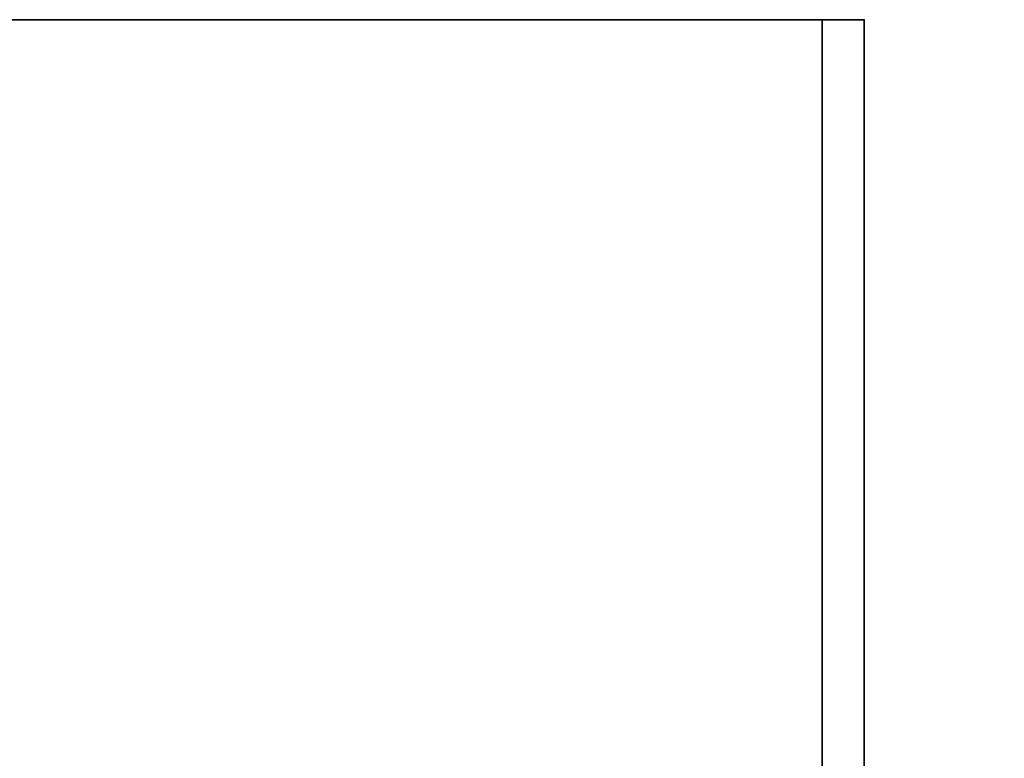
# Model space of a CAD drawing. Header units: millimetres. Extents: x -603 to 3703, y -120 to 193.
# Tile 429 of 656: x 1944 to 1979, y 21 to 47. Entities that reach past the tile are written whole.
import ezdxf

# ---------------------------------------------------------------- set-up
doc = ezdxf.new("R2010")
doc.units = ezdxf.units.MM
doc.layers.add('152', color=7, linetype='Continuous', true_color=0xffffff)

# ---------------------------------------------------------------- blocks, each defined once
blk = doc.blocks.new('UG_SURFACE_002')
at = {"layer": '152', "color": 252, "linetype": 'Continuous', "lineweight": 35}
for points in [[(2177.5, -35, 2213), (2177.5, 174.4, 2213), (822.5, 174.4, 2213), (822.5, -35, 2213)], [(972.5, -35, 2063), (972.5, 174.4, 2063), (2027.5, 174.4, 2063), (2027.5, -35, 2063)]]:
    blk.add_3dface(points, dxfattribs=at)
blk = doc.blocks.new('UG_SURFACE_089')
at = {"layer": '152', "color": 252, "linetype": 'Continuous', "lineweight": 35}
for points in [[(1026, 7.25, 2007.5), (1974, 7.25, 2007.5), (1974, 46.92, 2007.5), (1026, 46.92, 2007.5)], [(1027.5, 7.25, 2006), (1027.5, 46.92, 2006), (1972.5, 46.92, 2006), (1972.5, 7.25, 2006)], [(1974, 46.92, 2007.5), (1974, 7.25, 2007.5), (1972.5, 7.25, 2006), (1972.5, 46.92, 2006)]]:
    blk.add_3dface(points, dxfattribs=at)
blk = doc.blocks.new('UG_SURFACE_090')
at = {"layer": '152', "color": 252, "linetype": 'Continuous', "lineweight": 35}
for points in [[(1972.5, 7.25, 2006), (1972.5, 46.92, 2006), (1972.5, 46.92, -7), (1972.5, 7.25, -7)], [(1974, 46.92, -7), (1974, 7.25, -7), (1972.5, 7.25, -7), (1972.5, 46.92, -7)], [(1972.5, 46.92, 2006), (1972.5, 7.25, 2006), (1974, 7.25, 2007.5), (1974, 46.92, 2007.5)], [(1974, 7.25, 2007.5), (1974, 7.25, -7), (1974, 46.92, -7), (1974, 46.92, 2007.5)]]:
    blk.add_3dface(points, dxfattribs=at)

msp = doc.modelspace()

# ---------------------------------------------------------------- linework, layer by layer
at = {"layer": '152', "color": 252, "linetype": 'Continuous', "lineweight": -3, "true_color": 0x939598}
for p, q in [((1974, 46.92, 2007.5), (1026, 46.92, 2007.5)), ((1972.5, 7.25, 2006), (1972.5, 46.92, 2006)), ((1972.5, 7.25, -7), (1972.5, 46.92, -7)), ((1972.5, 7.25, 2006), (1972.5, 46.92, 2006)), ((1972.5, 46.92, -7), (1972.5, 46.92, 2006)), ((1974, 7.25, 2007.5), (1974, 46.92, 2007.5)), ((1974, 7.25, 2007.5), (1974, 46.92, 2007.5)), ((1974, 7.25, -7), (1974, 46.92, -7))]:
    msp.add_line(p, q, dxfattribs=at)

# ---------------------------------------------------------------- block references
for name in ['UG_SURFACE_002', 'UG_SURFACE_089', 'UG_SURFACE_090']:
    msp.add_blockref(name, (0, 0), dxfattribs=at)

doc.saveas('drawing.dxf')
